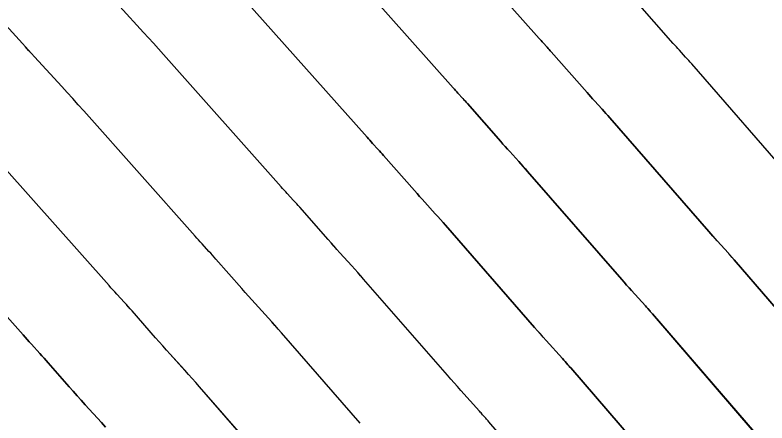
# Model space of a CAD drawing. Extents: x 954385 to 988206, y 1868364 to 1924553.
# Drawn here: x 956005.06 to 956028.31, y 1922937.41 to 1922950.03 of the extents above; entities that cross this region are included whole.
import ezdxf

# ---------------------------------------------------------------- set-up
doc = ezdxf.new("R2010")
doc.units = 0
for name, color, linetype in [('1', 7, 'Continuous'), ('Ex_Major Contours', 7, 'Continuous'), ('Ex_Minor Contours', 7, 'Continuous')]:
    doc.layers.add(name, color=color, linetype=linetype)

msp = doc.modelspace()

# ---------------------------------------------------------------- linework, layer by layer
at = {"layer": '1'}
for points in [[(956030.602, 1922938.62), (956027.293, 1922942.458), (956027.279, 1922942.475), (956027.264, 1922942.491), (956027.249, 1922942.508), (956027.234, 1922942.525), (956027.16, 1922942.608), (956027.13, 1922942.641), (956027.115, 1922942.658), (956026.766, 1922943.046), (956026.703, 1922943.117), (956026.64, 1922943.187), (956026.577, 1922943.258), (956026.515, 1922943.329), (956023.446, 1922946.85), (956023.389, 1922946.916), (956023.331, 1922946.981), (956023.272, 1922947.046), (956023.214, 1922947.111), (956022.978, 1922947.37), (956022.92, 1922947.435), (956022.861, 1922947.5), (956022.803, 1922947.566), (956022.745, 1922947.631), (956021.642, 1922948.888), (956021.611, 1922948.923), (956021.58, 1922948.958), (956021.549, 1922948.992), (956021.517, 1922949.027), (956021.392, 1922949.164), (956021.36, 1922949.199), (956021.329, 1922949.233), (956021.298, 1922949.268), (956021.267, 1922949.303), (956017.052, 1922954.045)], [(956014.585, 1922952.3), (956018.607, 1922947.774), (956018.644, 1922947.733), (956018.68, 1922947.693), (956018.717, 1922947.652), (956018.754, 1922947.611), (956018.902, 1922947.449), (956018.939, 1922947.408), (956018.976, 1922947.368), (956019.012, 1922947.327), (956019.049, 1922947.286), (956020.077, 1922946.114), (956020.146, 1922946.037), (956020.215, 1922945.959), (956020.284, 1922945.882), (956020.354, 1922945.805), (956020.633, 1922945.497), (956020.703, 1922945.42), (956020.772, 1922945.342), (956020.841, 1922945.265), (956020.91, 1922945.186), (956023.819, 1922941.848), (956023.895, 1922941.762), (956023.971, 1922941.675), (956024.048, 1922941.589), (956024.124, 1922941.504), (956024.55, 1922941.031), (956024.586, 1922940.991), (956024.622, 1922940.95), (956024.695, 1922940.869), (956024.713, 1922940.849), (956024.731, 1922940.829), (956024.749, 1922940.808), (956024.767, 1922940.788), (956027.919, 1922937.131)], [(956025.236, 1922935.642), (956022.24, 1922939.118), (956022.219, 1922939.142), (956022.198, 1922939.166), (956022.177, 1922939.19), (956022.155, 1922939.214), (956022.07, 1922939.309), (956022.027, 1922939.357), (956021.985, 1922939.404), (956021.483, 1922939.961), (956021.393, 1922940.062), (956021.303, 1922940.164), (956021.213, 1922940.265), (956021.124, 1922940.367), (956018.373, 1922943.523), (956018.294, 1922943.614), (956018.214, 1922943.704), (956018.134, 1922943.793), (956018.053, 1922943.883), (956017.73, 1922944.239), (956017.649, 1922944.328), (956017.569, 1922944.418), (956017.489, 1922944.508), (956017.409, 1922944.598), (956016.456, 1922945.683), (956016.414, 1922945.73), (956016.372, 1922945.778), (956016.33, 1922945.825), (956016.287, 1922945.871), (956016.117, 1922946.058), (956016.074, 1922946.105), (956016.032, 1922946.152), (956015.99, 1922946.199), (956015.947, 1922946.246), (956012.118, 1922950.555)], [(956029.21, 1922944.81), (956025.983, 1922948.513), (956025.936, 1922948.567), (956025.889, 1922948.62), (956025.842, 1922948.673), (956025.794, 1922948.726), (956025.603, 1922948.936), (956025.555, 1922948.989), (956025.508, 1922949.041), (956025.461, 1922949.095), (956025.414, 1922949.148), (956024.234, 1922950.491)], [(956022.553, 1922934.153), (956019.713, 1922937.448), (956019.689, 1922937.476), (956019.665, 1922937.503), (956019.64, 1922937.531), (956019.616, 1922937.558), (956019.518, 1922937.668), (956019.493, 1922937.696), (956019.468, 1922937.723), (956019.444, 1922937.75), (956019.419, 1922937.778), (956018.842, 1922938.419), (956018.738, 1922938.535), (956018.634, 1922938.652), (956018.531, 1922938.769), (956018.428, 1922938.886), (956015.836, 1922941.86), (956015.746, 1922941.962), (956015.656, 1922942.065), (956015.565, 1922942.167), (956015.473, 1922942.268), (956015.105, 1922942.673), (956015.013, 1922942.775), (956014.922, 1922942.876), (956014.831, 1922942.979), (956014.741, 1922943.081), (956013.863, 1922944.081), (956013.816, 1922944.134), (956013.768, 1922944.188), (956013.72, 1922944.241), (956013.672, 1922944.294), (956013.479, 1922944.505), (956013.431, 1922944.558), (956013.383, 1922944.611), (956013.335, 1922944.664), (956013.288, 1922944.717), (956009.651, 1922948.81), (956009.498, 1922948.981), (956009.345, 1922949.151), (956009.19, 1922949.32), (956009.036, 1922949.489), (956008.3, 1922950.289)], [(956015.733, 1922937.405), (956013.3, 1922940.196), (956013.199, 1922940.311), (956013.097, 1922940.426), (956012.995, 1922940.54), (956012.893, 1922940.654), (956012.481, 1922941.108), (956012.378, 1922941.221), (956012.276, 1922941.335), (956012.174, 1922941.45), (956012.073, 1922941.565), (956011.27, 1922942.478), (956011.217, 1922942.538), (956011.164, 1922942.597), (956011.111, 1922942.657), (956011.057, 1922942.716), (956010.842, 1922942.952), (956010.788, 1922943.011), (956010.735, 1922943.07), (956010.681, 1922943.129), (956010.628, 1922943.189), (956007.183, 1922947.064), (956007.015, 1922947.253), (956006.845, 1922947.441), (956006.675, 1922947.629), (956006.504, 1922947.815), (956005.664, 1922948.728), (956005.57, 1922948.831), (956005.476, 1922948.933), (956005.383, 1922949.037), (956005.29, 1922949.14), (956004.779, 1922949.711)], [(956013.037, 1922935.924), (956010.763, 1922938.533), (956010.652, 1922938.66), (956010.539, 1922938.787), (956010.426, 1922938.914), (956010.312, 1922939.04), (956009.856, 1922939.542), (956009.743, 1922939.668), (956009.629, 1922939.794), (956009.517, 1922939.921), (956009.404, 1922940.048), (956008.678, 1922940.876), (956008.619, 1922940.942), (956008.561, 1922941.007), (956008.502, 1922941.073), (956008.442, 1922941.138), (956008.204, 1922941.399), (956008.145, 1922941.464), (956008.086, 1922941.529), (956008.027, 1922941.595), (956007.968, 1922941.661), (956004.716, 1922945.319)], [(956002.249, 1922943.574), (956005.309, 1922940.132), (956005.373, 1922940.06), (956005.437, 1922939.988), (956005.502, 1922939.917), (956005.567, 1922939.845), (956005.827, 1922939.56), (956005.892, 1922939.489), (956005.957, 1922939.417), (956006.021, 1922939.345), (956006.085, 1922939.273), (956006.736, 1922938.531), (956006.859, 1922938.392), (956006.983, 1922938.253), (956007.107, 1922938.114), (956007.232, 1922937.976), (956007.732, 1922937.425), (956007.857, 1922937.287)]]:
    msp.add_lwpolyline(points, dxfattribs=at)
at = {"layer": 'Ex_Major Contours'}
msp.add_lwpolyline([(956022.553, 1922934.152), (956019.713, 1922937.448), (956019.689, 1922937.475), (956019.665, 1922937.503), (956019.64, 1922937.531), (956019.616, 1922937.558), (956019.517, 1922937.668), (956019.493, 1922937.696), (956019.468, 1922937.723), (956019.444, 1922937.75), (956019.419, 1922937.778), (956018.842, 1922938.419), (956018.737, 1922938.535), (956018.634, 1922938.651), (956018.53, 1922938.769), (956018.428, 1922938.886), (956015.837, 1922941.859), (956015.747, 1922941.962), (956015.656, 1922942.065), (956015.565, 1922942.167), (956015.473, 1922942.268), (956015.106, 1922942.673), (956015.014, 1922942.775), (956014.923, 1922942.876), (956014.832, 1922942.979), (956014.741, 1922943.081), (956013.863, 1922944.081), (956013.816, 1922944.134), (956013.768, 1922944.188), (956013.72, 1922944.241), (956013.672, 1922944.294), (956013.479, 1922944.505), (956013.431, 1922944.558), (956013.383, 1922944.611), (956013.335, 1922944.664), (956013.288, 1922944.718), (956009.65, 1922948.81), (956009.497, 1922948.981), (956009.344, 1922949.151), (956009.19, 1922949.321), (956009.035, 1922949.489), (956008.299, 1922950.289)], dxfattribs=at)
at = {"layer": 'Ex_Minor Contours'}
for points in [[(956017.051, 1922954.045), (956021.267, 1922949.303), (956021.298, 1922949.268), (956021.329, 1922949.233), (956021.36, 1922949.199), (956021.392, 1922949.164), (956021.517, 1922949.027), (956021.549, 1922948.992), (956021.58, 1922948.958), (956021.611, 1922948.923), (956021.642, 1922948.888), (956022.746, 1922947.631), (956022.804, 1922947.565), (956022.862, 1922947.5), (956022.92, 1922947.435), (956022.979, 1922947.37), (956023.214, 1922947.111), (956023.273, 1922947.046), (956023.331, 1922946.981), (956023.389, 1922946.915), (956023.447, 1922946.85), (956026.514, 1922943.329), (956026.577, 1922943.258), (956026.639, 1922943.187), (956026.702, 1922943.116), (956026.765, 1922943.046), (956027.115, 1922942.657), (956027.145, 1922942.624), (956027.175, 1922942.591), (956027.234, 1922942.525), (956027.249, 1922942.508), (956027.264, 1922942.491), (956027.279, 1922942.474), (956027.293, 1922942.458), (956030.601, 1922938.619)], [(956027.918, 1922937.13), (956024.766, 1922940.788), (956024.749, 1922940.808), (956024.731, 1922940.829), (956024.713, 1922940.849), (956024.695, 1922940.869), (956024.622, 1922940.95), (956024.586, 1922940.991), (956024.55, 1922941.031), (956024.124, 1922941.504), (956024.047, 1922941.589), (956023.971, 1922941.675), (956023.895, 1922941.761), (956023.819, 1922941.848), (956020.91, 1922945.186), (956020.841, 1922945.264), (956020.773, 1922945.342), (956020.703, 1922945.42), (956020.634, 1922945.497), (956020.354, 1922945.804), (956020.285, 1922945.881), (956020.215, 1922945.959), (956020.146, 1922946.036), (956020.078, 1922946.114), (956019.049, 1922947.286), (956019.012, 1922947.327), (956018.976, 1922947.368), (956018.939, 1922947.409), (956018.902, 1922947.449), (956018.754, 1922947.611), (956018.717, 1922947.652), (956018.68, 1922947.693), (956018.644, 1922947.733), (956018.607, 1922947.774), (956014.584, 1922952.3)], [(956012.117, 1922950.555), (956015.948, 1922946.246), (956015.99, 1922946.199), (956016.032, 1922946.152), (956016.074, 1922946.105), (956016.117, 1922946.058), (956016.287, 1922945.872), (956016.33, 1922945.825), (956016.372, 1922945.778), (956016.414, 1922945.731), (956016.456, 1922945.683), (956017.409, 1922944.598), (956017.489, 1922944.508), (956017.569, 1922944.418), (956017.649, 1922944.328), (956017.73, 1922944.239), (956018.053, 1922943.882), (956018.134, 1922943.793), (956018.214, 1922943.703), (956018.294, 1922943.613), (956018.373, 1922943.523), (956021.123, 1922940.367), (956021.212, 1922940.265), (956021.302, 1922940.163), (956021.392, 1922940.062), (956021.483, 1922939.961), (956021.984, 1922939.404), (956022.027, 1922939.357), (956022.07, 1922939.309), (956022.155, 1922939.214), (956022.177, 1922939.19), (956022.198, 1922939.166), (956022.219, 1922939.142), (956022.24, 1922939.118), (956025.235, 1922935.641)], [(956029.21, 1922944.81), (956025.983, 1922948.513), (956025.936, 1922948.566), (956025.889, 1922948.62), (956025.842, 1922948.673), (956025.794, 1922948.725), (956025.603, 1922948.936), (956025.556, 1922948.988), (956025.508, 1922949.041), (956025.461, 1922949.094), (956025.414, 1922949.148), (956024.234, 1922950.491)], [(956015.732, 1922937.405), (956013.3, 1922940.196), (956013.199, 1922940.311), (956013.098, 1922940.426), (956012.996, 1922940.54), (956012.893, 1922940.654), (956012.481, 1922941.107), (956012.378, 1922941.221), (956012.276, 1922941.335), (956012.174, 1922941.45), (956012.073, 1922941.565), (956011.27, 1922942.478), (956011.217, 1922942.538), (956011.164, 1922942.598), (956011.111, 1922942.657), (956011.057, 1922942.716), (956010.842, 1922942.952), (956010.788, 1922943.011), (956010.735, 1922943.07), (956010.681, 1922943.13), (956010.628, 1922943.189), (956007.183, 1922947.064), (956007.014, 1922947.253), (956006.845, 1922947.441), (956006.675, 1922947.629), (956006.504, 1922947.815), (956005.663, 1922948.728), (956005.569, 1922948.831), (956005.475, 1922948.934), (956005.382, 1922949.037), (956005.289, 1922949.14), (956004.778, 1922949.71)], [(956013.036, 1922935.924), (956010.763, 1922938.532), (956010.652, 1922938.66), (956010.539, 1922938.787), (956010.426, 1922938.914), (956010.313, 1922939.039), (956009.857, 1922939.542), (956009.743, 1922939.668), (956009.63, 1922939.794), (956009.517, 1922939.921), (956009.405, 1922940.048), (956008.677, 1922940.876), (956008.619, 1922940.942), (956008.561, 1922941.008), (956008.502, 1922941.073), (956008.442, 1922941.138), (956008.204, 1922941.399), (956008.145, 1922941.464), (956008.086, 1922941.529), (956008.027, 1922941.595), (956007.968, 1922941.661), (956004.716, 1922945.319)], [(956007.857, 1922937.287), (956007.732, 1922937.425), (956007.232, 1922937.976), (956007.107, 1922938.114), (956006.983, 1922938.253), (956006.86, 1922938.392), (956006.737, 1922938.531), (956006.085, 1922939.273), (956006.021, 1922939.346), (956005.957, 1922939.418), (956005.892, 1922939.489), (956005.827, 1922939.561), (956005.567, 1922939.846), (956005.502, 1922939.917), (956005.437, 1922939.989), (956005.373, 1922940.06), (956005.309, 1922940.132), (956002.249, 1922943.574)]]:
    msp.add_lwpolyline(points, dxfattribs=at)

doc.saveas('drawing.dxf')
